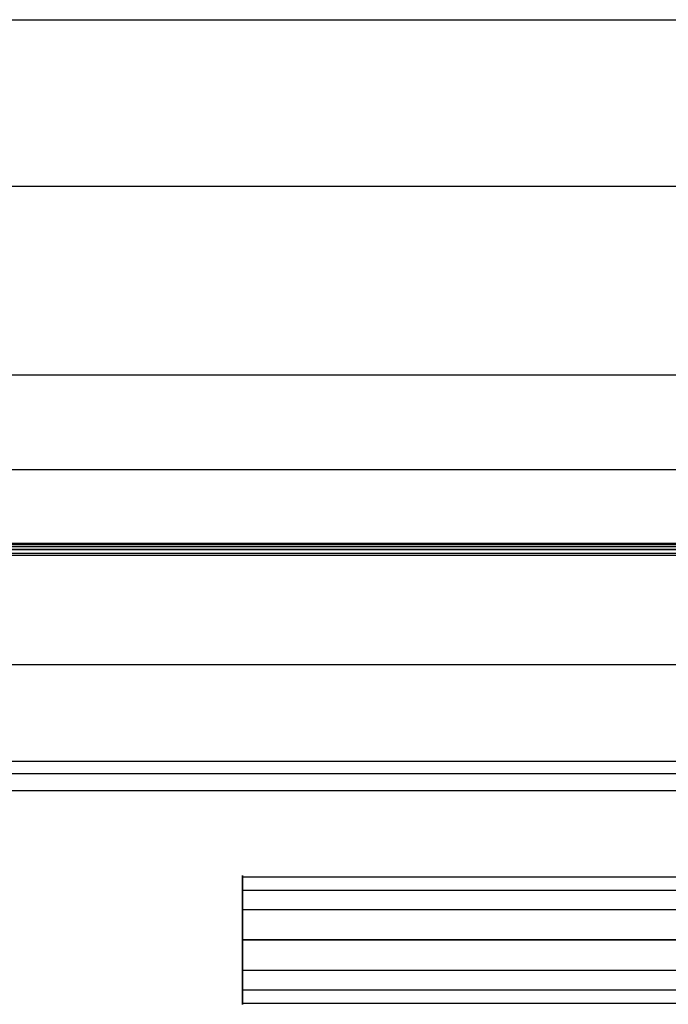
# Model space of a CAD drawing. Header units: millimetres. Extents: x -332 to 332, y -5 to 968.
# Tile 635 of 656: x -118 to -37, y 751 to 874. Entities that reach past the tile are written whole.
import ezdxf

# ---------------------------------------------------------------- set-up
doc = ezdxf.new("R2010")
doc.units = ezdxf.units.MM
doc.header["$MEASUREMENT"] = 0
for name, color, linetype in [('IGES level 21', 9, 'Continuous'), ('IGES level 28', 31, 'Continuous'), ('IGES level 36', 9, 'Continuous'), ('IGES level 37', 9, 'Continuous')]:
    doc.layers.add(name, color=color, linetype=linetype)

msp = doc.modelspace()

# ---------------------------------------------------------------- linework, layer by layer
at = {"layer": 'IGES level 21', "color": 253, "extrusion": (1, 0, 0)}
for start, end in [(270, 90), (270, 90), (90, 270), (90, 270)]:
    msp.add_arc((759.28, 1700.59, -90), 8, start, end, dxfattribs=at)
at = {"layer": 'IGES level 21', "color": 253}
for points in [[(-90, 767.28, 1700.59), (-90, 759.28, 1700.59), (-90, 751.28, 1700.59)], [(-90, 767.13, 1699.03), (0, 767.13, 1699.03), (90, 767.13, 1699.03)], [(-90, 765.47, 1705.67), (0, 765.47, 1705.67), (90, 765.47, 1705.67)], [(-90, 763.06, 1693.54), (-62.5, 763.06, 1693.54), (-35, 763.06, 1693.54)], [(-90, 759.28, 1708.59), (-90, 759.28, 1700.59), (-90, 759.28, 1692.59)], [(-35, 759.28, 1692.59), (-62.5, 759.28, 1692.59), (-90, 759.28, 1692.59)], [(-90, 759.28, 1708.59), (0, 759.28, 1708.59), (90, 759.28, 1708.59)], [(90, 759.28, 1708.59), (0, 759.28, 1708.59), (-90, 759.28, 1708.59)], [(-90, 759.28, 1692.59), (-62.5, 759.28, 1692.59), (-35, 759.28, 1692.59)], [(-90, 755.51, 1693.54), (-62.5, 755.51, 1693.54), (-35, 755.51, 1693.54)], [(-90, 753.1, 1705.67), (0, 753.1, 1705.67), (90, 753.1, 1705.67)], [(-90, 751.44, 1699.03), (0, 751.44, 1699.03), (90, 751.44, 1699.03)]]:
    msp.add_open_spline(points, degree=2, dxfattribs=at)
at = {"layer": 'IGES level 28'}
msp.add_open_spline([(-285.85, 873.62, 1682.86), (0, 873.62, 1682.86), (285.85, 873.62, 1682.86)], degree=2, dxfattribs=at)
msp.add_open_spline([(-285.85, 873.62, 1682.86), (0, 873.62, 1682.86), (285.85, 873.62, 1682.86)], degree=2, dxfattribs=at)
at = {"layer": 'IGES level 36'}
for points in [[(-193, 852.95, 1538.73), (0, 852.95, 1538.73), (193, 852.95, 1538.73)], [(-193, 808.44, 1433.2), (0, 808.44, 1433.2), (193, 808.44, 1433.2)], [(-193, 808.44, 1433.2), (0, 808.44, 1433.2), (193, 808.44, 1433.2)], [(-193, 808.18, 1433.05), (0, 808.18, 1433.05), (193, 808.18, 1433.05)], [(193, 807.81, 1432.98), (0, 807.81, 1432.98), (-193, 807.81, 1432.98)], [(-193, 807.81, 1432.98), (0, 807.81, 1432.98), (193, 807.81, 1432.98)], [(-193, 807.33, 1433.1), (0, 807.33, 1433.1), (193, 807.33, 1433.1)], [(193, 807.03, 1433.35), (0, 807.03, 1433.35), (-193, 807.03, 1433.35)], [(193, 807.03, 1433.35), (0, 807.03, 1433.35), (-193, 807.03, 1433.35)], [(-193, 793.5, 1450.06), (0, 793.5, 1450.06), (193, 793.5, 1450.06)], [(193, 781.45, 1480.83), (0, 781.45, 1480.83), (-193, 781.45, 1480.83)], [(193, 781.45, 1480.83), (0, 781.45, 1480.83), (-193, 781.45, 1480.83)], [(-193, 779.97, 1466.77), (0, 779.97, 1466.77), (193, 779.97, 1466.77)], [(-193, 779.97, 1466.77), (0, 779.97, 1466.77), (193, 779.97, 1466.77)], [(193, 777.8, 1474.11), (0, 777.8, 1474.11), (-193, 777.8, 1474.11)]]:
    msp.add_open_spline(points, degree=2, dxfattribs=at)
at = {"layer": 'IGES level 37'}
for points, degree in [([(-183, 829.5, 1437.39), (-61, 829.5, 1437.39), (61, 829.5, 1437.39), (183, 829.5, 1437.39)], 3), ([(-183, 829.5, 1437.39), (0, 829.5, 1437.39), (183, 829.5, 1437.39)], 2), ([(192.14, 808.56, 1431.71), (0, 808.56, 1431.71), (-192.14, 808.56, 1431.71)], 2), ([(192.14, 808.56, 1431.71), (0, 808.56, 1431.71), (-192.14, 808.56, 1431.71)], 2), ([(-192.14, 808.54, 1433.28), (0, 808.54, 1433.28), (192.15, 808.54, 1433.28)], 2), ([(-192.14, 808.54, 1433.28), (0, 808.54, 1433.28), (192.15, 808.54, 1433.28)], 2), ([(192.14, 808.17, 1432.49), (0, 808.17, 1432.49), (-192.14, 808.17, 1432.49)], 2)]:
    msp.add_open_spline(points, degree=degree, dxfattribs=at)
msp.add_open_spline([(187.6, 817.71, 1431.02), (186.07, 817.71, 1431.02), (184.53, 817.71, 1431.02), (61, 817.71, 1431.02), (-61, 817.71, 1431.02), (-184.53, 817.71, 1431.02), (-186.07, 817.71, 1431.02), (-187.6, 817.71, 1431.02)], degree=3, knots=[0.2853354, 0.2853354, 0.2853354, 0.2853354, 0.2899333, 0.2899333, 0.6559333, 0.6559333, 0.6605312, 0.6605312, 0.6605312, 0.6605312], dxfattribs=at)

doc.saveas('drawing.dxf')
